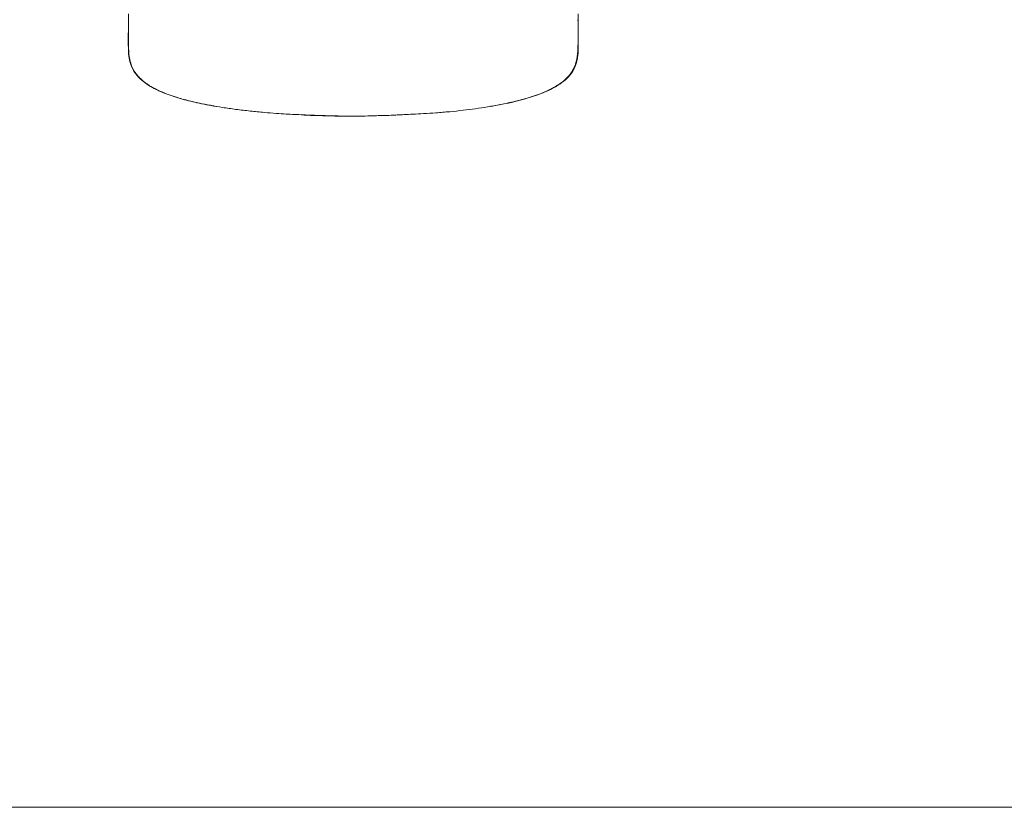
# Model space of a CAD drawing. Header units: metres. Extents: x 6438197 to 12957343, y 5629874 to 11322802.
# Tile 553 of 569: x 6470922 to 6471112, y 5651171 to 5651323. Entities that reach past the tile are written whole.
import ezdxf

# ---------------------------------------------------------------- set-up
doc = ezdxf.new("R2010")
doc.units = ezdxf.units.M
doc.header["$MEASUREMENT"] = 0
doc.layers.add('B-Text', color=3, linetype='Continuous', lineweight=13)
doc.layers.add('WIDOK', color=114, linetype='Continuous', lineweight=5)

msp = doc.modelspace()

# ---------------------------------------------------------------- linework, layer by layer
at = {"layer": 'B-Text'}
msp.add_lwpolyline([(6471628.235, 5651576.05), (6470656.688, 5651576.05), (6470656.688, 5651171.239), (6471628.235, 5651171.239)], close=True, dxfattribs=at)
at = {"layer": 'WIDOK'}
msp.add_line((6471021.408, 5651307.998), (6471021.435, 5651307.998), dxfattribs=at)
for points, knots in [([(6470943.368, 5651323.745), (6470943.365, 5651322.015), (6470943.362, 5651320.286), (6470943.357, 5651317.45), (6470943.345, 5651316.344), (6470943.618, 5651314.707), (6470943.762, 5651314.163), (6470944.18, 5651313.145), (6470944.457, 5651312.659), (6470945.463, 5651311.33), (6470946.34, 5651310.619), (6470948.204, 5651309.442), (6470949.203, 5651308.967), (6470951.259, 5651308.14), (6470952.302, 5651307.797), (6470954.407, 5651307.189), (6470955.467, 5651306.924), (6470957.755, 5651306.416), (6470958.984, 5651306.179), (6470960.219, 5651305.97)], [0, 0, 0, 0, 0.1796081, 0.1796081, 0.2944423, 0.2944423, 0.3518594, 0.3518594, 0.4092765, 0.4092765, 0.5241107, 0.5241107, 0.6389449, 0.6389449, 0.7537791, 0.7537791, 0.8686133, 0.8686133, 1, 1, 1, 1]), ([(6470949.255, 5651309), (6470948.943, 5651309.149), (6470947.718, 5651309.733), (6470945.988, 5651310.851), (6470944.4, 5651312.649), (6470943.618, 5651314.558), (6470943.39, 5651316.58), (6470943.403, 5651318.601), (6470943.405, 5651320.625), (6470943.408, 5651321.975), (6470943.409, 5651322.65)], [0, 0, 0, 0, 0.0638381, 0.251132, 0.3763796, 0.5014505, 0.6256599, 0.7503451, 0.8751701, 1, 1, 1, 1]), ([(6470943.41, 5651322.65), (6470943.411, 5651321.307), (6470943.415, 5651318.629), (6470943.393, 5651315.505), (6470944.081, 5651313.503), (6470944.598, 5651312.575), (6470945.197, 5651311.808), (6470946.091, 5651310.904), (6470947.024, 5651310.223), (6470947.895, 5651309.701), (6470948.488, 5651309.37), (6470948.947, 5651309.151), (6470949.255, 5651309.004)], [0, 0, 0, 0, 0.2495316, 0.497765, 0.5688178, 0.6391745, 0.6933818, 0.7486676, 0.8742738, 0.905735, 0.9368912, 1, 1, 1, 1]), ([(6471029.854, 5651323.745), (6471029.855, 5651322.699), (6471029.857, 5651321.654), (6471029.86, 5651320.031), (6471029.861, 5651319.453), (6471029.863, 5651318.298), (6471029.869, 5651317.719), (6471029.84, 5651316.545), (6471029.804, 5651315.953), (6471029.62, 5651314.771), (6471029.468, 5651314.168), (6471028.991, 5651313.035), (6471028.67, 5651312.506), (6471027.896, 5651311.552), (6471027.458, 5651311.137), (6471026.52, 5651310.391), (6471026.018, 5651310.059), (6471024.995, 5651309.464), (6471024.469, 5651309.198), (6471022.862, 5651308.469), (6471021.759, 5651308.072), (6471018.427, 5651307.037), (6471016.158, 5651306.535), (6471013.565, 5651306.067), (6471013.252, 5651306.012), (6471012.939, 5651305.959)], [0, 0, 0, 0, 0.1106382, 0.1106382, 0.1717685, 0.1717685, 0.2328988, 0.2328988, 0.2940291, 0.2940291, 0.3551595, 0.3551595, 0.4162898, 0.4162898, 0.4774201, 0.4774201, 0.5385504, 0.5385504, 0.5996808, 0.5996808, 0.7219414, 0.7219414, 0.9664627, 0.9664627, 1, 1, 1, 1]), ([(6471029.838, 5651323.745), (6471029.841, 5651322.015), (6471029.844, 5651320.286), (6471029.849, 5651317.45), (6471029.861, 5651316.344), (6471029.588, 5651314.71), (6471029.445, 5651314.168), (6471029.028, 5651313.152), (6471028.751, 5651312.667), (6471027.748, 5651311.341), (6471026.873, 5651310.631), (6471025.011, 5651309.456), (6471024.012, 5651308.981), (6471022.472, 5651308.361), (6471021.955, 5651308.173), (6471021.435, 5651307.998)], [0, 0, 0, 0, 0.2579468, 0.2579468, 0.4228719, 0.4228719, 0.5053344, 0.5053344, 0.587797, 0.587797, 0.7527221, 0.7527221, 0.9176471, 0.9176471, 1, 1, 1, 1]), ([(6471029.812, 5651322.65), (6471029.813, 5651321.976), (6471029.814, 5651320.629), (6471029.811, 5651318.608), (6471029.818, 5651316.593), (6471029.637, 5651315.095), (6471029.352, 5651314.122), (6471029.199, 5651313.712), (6471029.038, 5651313.356), (6471028.872, 5651313.03), (6471028.408, 5651312.239), (6471027.411, 5651311.108), (6471026.196, 5651310.222), (6471025.342, 5651309.71), (6471024.958, 5651309.496), (6471024.636, 5651309.327), (6471024.313, 5651309.166), (6471024.096, 5651309.064), (6471023.967, 5651309.004)], [0, 0, 0, 0, 0.1247196, 0.2494387, 0.3740045, 0.4980747, 0.5265769, 0.5614932, 0.5791126, 0.5988099, 0.6292708, 0.7487514, 0.8743108, 0.9061137, 0.9332198, 0.9556902, 0.9735666, 1, 1, 1, 1]), ([(6471023.967, 5651309), (6471024.552, 5651309.268), (6471025.13, 5651309.565), (6471026.278, 5651310.26), (6471026.848, 5651310.661), (6471027.895, 5651311.596), (6471028.382, 5651312.146), (6471028.95, 5651313.081), (6471029.115, 5651313.412), (6471029.382, 5651314.094), (6471029.484, 5651314.443), (6471029.719, 5651315.485), (6471029.778, 5651316.171), (6471029.829, 5651317.518), (6471029.821, 5651318.175), (6471029.819, 5651319.48), (6471029.818, 5651320.133), (6471029.815, 5651321.407), (6471029.814, 5651322.028), (6471029.812, 5651322.65)], [0, 0, 0, 0, 0.1204744, 0.1204744, 0.2469785, 0.2469785, 0.3734826, 0.3734826, 0.4367347, 0.4367347, 0.4999867, 0.4999867, 0.6264908, 0.6264908, 0.7529949, 0.7529949, 0.8794991, 0.8794991, 1, 1, 1, 1]), ([(6470951.814, 5651307.998), (6470951.294, 5651308.173), (6470950.777, 5651308.361), (6470949.937, 5651308.699), (6470949.614, 5651308.837), (6470949.294, 5651308.982)], [0, 0, 0, 0, 0.6108819, 0.6108819, 1, 1, 1, 1]), ([(6470951.814, 5651307.997), (6470952.008, 5651307.932), (6470952.52, 5651307.765), (6470953.029, 5651307.611), (6470953.344, 5651307.519)], [0, 0, 0, 0, 0.3799516, 1, 1, 1, 1]), ([(6470952.148, 5651307.887), (6470953.022, 5651307.611), (6470954.637, 5651307.147), (6470956.976, 5651306.613), (6470959.204, 5651306.163), (6470961.542, 5651305.765), (6470964.1, 5651305.398), (6470966.783, 5651305.079), (6470969.37, 5651304.824), (6470971.675, 5651304.64), (6470973.603, 5651304.514), (6470975.349, 5651304.427), (6470976.999, 5651304.357), (6470978.756, 5651304.29), (6470980.741, 5651304.223), (6470983.157, 5651304.14), (6470984.933, 5651304.114), (6470985.906, 5651304.108)], [0, 0, 0, 0, 0.0807892, 0.1480753, 0.2110177, 0.2806897, 0.3565997, 0.4382119, 0.5182462, 0.5851913, 0.6415072, 0.688201, 0.7391196, 0.786746, 0.8428, 0.9137493, 1, 1, 1, 1]), ([(6470987.316, 5651304.108), (6470988.011, 5651304.115), (6470989.26, 5651304.133), (6470990.938, 5651304.194), (6470992.434, 5651304.227), (6470993.764, 5651304.268), (6470995.106, 5651304.337), (6470996.498, 5651304.405), (6470998.185, 5651304.485), (6471000.226, 5651304.592), (6471002.595, 5651304.742), (6471005.125, 5651304.956), (6471007.665, 5651305.223), (6471010.079, 5651305.529), (6471012.484, 5651305.895), (6471015.051, 5651306.352), (6471017.955, 5651306.972), (6471019.992, 5651307.546), (6471021.074, 5651307.887)], [0, 0, 0, 0, 0.0623029, 0.1113033, 0.148441, 0.1937028, 0.2282543, 0.2668903, 0.3161929, 0.3766464, 0.4466273, 0.5250562, 0.5999699, 0.6711495, 0.7389479, 0.8138051, 0.9003359, 1, 1, 1, 1]), ([(6471021.435, 5651307.998), (6471020.914, 5651307.822), (6471020.39, 5651307.66), (6471018.931, 5651307.239), (6471017.991, 5651307), (6471017.047, 5651306.784)], [0, 0, 0, 0, 0.3609413, 0.3609413, 1, 1, 1, 1]), ([(6471021.408, 5651307.998), (6471020.887, 5651307.822), (6471020.362, 5651307.66), (6471019.706, 5651307.47), (6471019.576, 5651307.434), (6471019.446, 5651307.397)], [0, 0, 0, 0, 0.8021929, 0.8021929, 1, 1, 1, 1]), ([(6471021.408, 5651307.998), (6471021.928, 5651308.18), (6471022.78, 5651308.478), (6471023.606, 5651308.841), (6471023.928, 5651308.982)], [0, 0, 0, 0, 0.6108674, 1, 1, 1, 1])]:
    msp.add_open_spline(points, degree=3, knots=knots, dxfattribs=at)
for points in [[(6470977.194, 5651304.294), (6470980.331, 5651304.153), (6470983.47, 5651304.092), (6470986.611, 5651304.091)], [(6470982.524, 5651304.144), (6470983.891, 5651304.119), (6470985.25, 5651304.107), (6470986.609, 5651304.107)], [(6470987.318, 5651304.108), (6470987.083, 5651304.107), (6470986.848, 5651304.107), (6470986.613, 5651304.107)]]:
    msp.add_open_spline(points, degree=3, dxfattribs=at)

doc.saveas('drawing.dxf')
